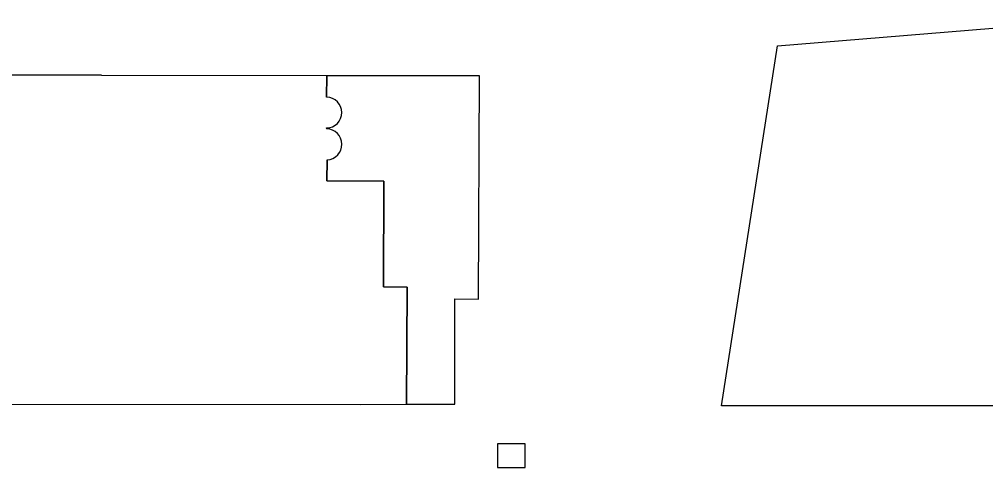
# Model space of a CAD drawing. Extents: x 161243 to 161752, y 384138 to 384885.
# Drawn here: x 161431.6 to 161530.1, y 384666.9 to 384712.6 of the extents above; entities that cross this region are included whole.
import ezdxf

# ---------------------------------------------------------------- set-up
doc = ezdxf.new("R2010")
doc.units = 0
for name, color, linetype in [('IMGEO_Pand', 7, 'Continuous'), ('IMGEO_Pand_overbouw', 7, 'Continuous'), ('IMGEO_Pand_vergunning_verleend', 7, 'Continuous')]:
    doc.layers.add(name, color=color, linetype=linetype)

msp = doc.modelspace()

# ---------------------------------------------------------------- linework, layer by layer
at = {"layer": 'IMGEO_Pand'}
for points in [[(161462.906, 384704.636), (161462.919, 384706.82), (161439.942, 384706.823), (161439.942, 384706.888), (161381.337, 384706.871), (161381.34, 384696.091), (161378.935, 384696.09), (161378.938, 384685.289), (161374.132, 384685.288), (161374.129, 384673.345), (161466.318, 384673.322), (161471.066, 384673.328), (161471.125, 384685.279), (161468.719, 384685.291), (161468.725, 384696.086)], [(161462.909, 384701.403), (161462.902, 384701.492)], [(161468.725, 384696.086), (161462.921, 384696.095), (161462.954, 384698.247)], [(161480.333, 384669.302), (161480.343, 384666.872), (161483.176, 384666.883), (161483.166, 384669.313), (161480.333, 384669.302)]]:
    msp.add_lwpolyline(points, dxfattribs=at)
for centre, radius, start, end in [((161462.883, 384703.064), 1.572, 270.69693, 89.15728), ((161462.882, 384699.824), 1.579, 272.61012, 89.02368)]:
    msp.add_arc(centre, radius, start, end, dxfattribs=at)
at = {"layer": 'IMGEO_Pand_overbouw'}
for points in [[(161462.919, 384706.82), (161462.906, 384704.636)], [(161462.954, 384698.247), (161462.921, 384696.095), (161468.725, 384696.086), (161468.719, 384685.291), (161471.125, 384685.279), (161471.066, 384673.328), (161475.97, 384673.334), (161475.977, 384684.068), (161478.382, 384684.055), (161478.494, 384706.818), (161462.919, 384706.82)], [(161462.902, 384701.492), (161462.909, 384701.403)]]:
    msp.add_lwpolyline(points, dxfattribs=at)
for centre, radius, start, end in [((161462.883, 384703.064), 1.572, 270.69693, 89.15728), ((161462.882, 384699.824), 1.579, 272.61012, 89.02368)]:
    msp.add_arc(centre, radius, start, end, dxfattribs=at)
at = {"layer": 'IMGEO_Pand_vergunning_verleend'}
msp.add_lwpolyline([(161503.192, 384673.166), (161508.89, 384709.88), (161541.654, 384712.563), (161541.654, 384673.166), (161503.192, 384673.166)], dxfattribs=at)

doc.saveas('drawing.dxf')
